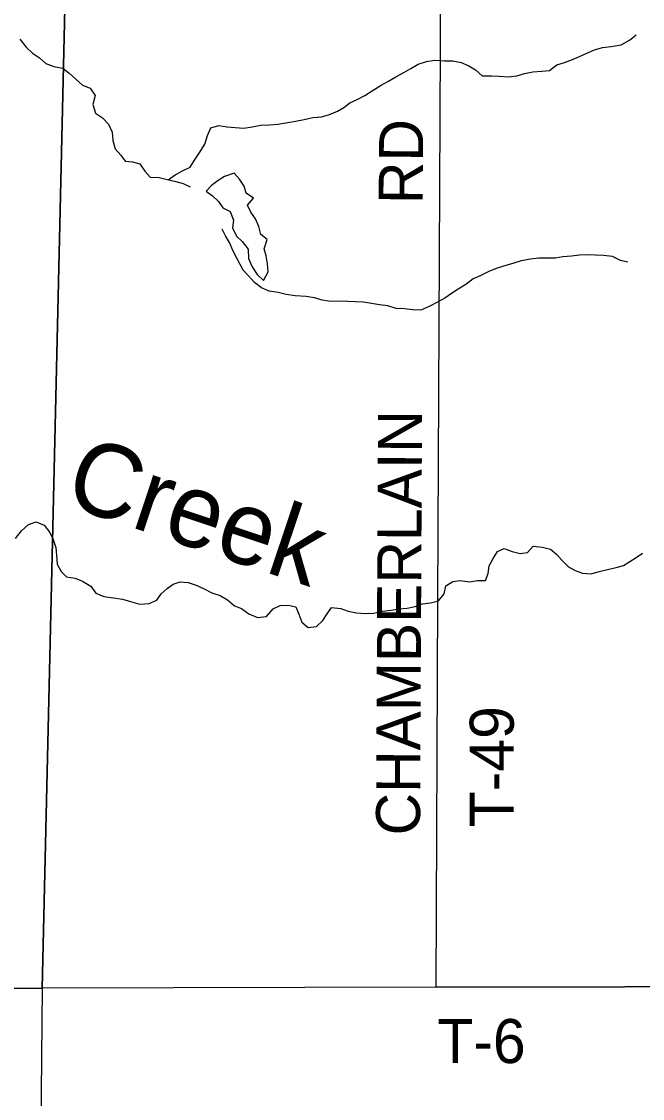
# Model space of a CAD drawing. Extents: x 1857828 to 2277390, y 930619 to 1324581.
# Drawn here: x 2085990 to 2090221, y 1165195 to 1172535 of the extents above; entities that cross this region are included whole.
import ezdxf

# ---------------------------------------------------------------- set-up
doc = ezdxf.new("R2010")
doc.units = 0
for name, color, linetype in [('GM_X_Adjacent_County', 7, 'Continuous'), ('GM_X_County', 7, 'Continuous'), ('GM_X_Minor_Lake', 7, 'Continuous'), ('GM_X_Minor_River', 7, 'Continuous'), ('GM_X_Minor_River_Text', 7, 'Continuous'), ('GM_X_Township', 7, 'Continuous'), ('GM_X_Township_Road', 7, 'Continuous'), ('GM_X_Township_Road_Text', 7, 'Continuous')]:
    doc.layers.add(name, color=color, linetype=linetype)

msp = doc.modelspace()

# ---------------------------------------------------------------- linework, layer by layer
at = {"layer": 'GM_X_Adjacent_County'}
msp.add_lwpolyline([(2117908.3, 1193445.4), (2113522.7, 1193410.7), (2113466.5, 1188070.4), (2113427.5, 1184373.7), (2113417, 1179845.3), (2113408.4, 1176168.2), (2113398.8, 1174226.6), (2113371.6, 1168723.2), (2113358.2, 1166007.9), (2106159.1, 1165987.2), (2105359.9, 1165985.7), (2099554.1, 1165974.3), (2091388, 1165958.3), (2088815.5, 1165953.2), (2086129.9, 1165947.8), (2086086.7, 1161432.2), (2086019, 1154363.1)], dxfattribs=at)
at = {"layer": 'GM_X_County'}
msp.add_lwpolyline([(2117908.3, 1193445.4), (2113522.7, 1193410.7), (2113466.5, 1188070.4), (2113427.5, 1184373.7), (2113417, 1179845.3), (2113408.4, 1176168.2), (2113398.8, 1174226.6), (2113371.6, 1168723.2), (2113358.2, 1166007.9), (2106159.1, 1165987.2), (2105359.9, 1165985.7), (2099554.1, 1165974.3), (2091388, 1165958.3), (2088815.5, 1165953.2), (2086129.9, 1165947.8), (2086086.7, 1161432.2), (2086019, 1154363.1)], dxfattribs=at)
at = {"layer": 'GM_X_Minor_Lake'}
for points in [[(2087638, 1170771), (2087670.3, 1170829.2), (2087666.5, 1170883.4), (2087656.6, 1170937.7), (2087642.7, 1170986), (2087665, 1171048.2), (2087620.8, 1171082.5), (2087606.9, 1171138.9), (2087584.9, 1171189.2), (2087552.9, 1171235.6), (2087530.9, 1171283.9), (2087571.3, 1171331.9), (2087521.1, 1171364.3), (2087507.2, 1171412.6), (2087475.1, 1171460.9), (2087439, 1171501.3), (2087372.6, 1171479.5), (2087330.2, 1171451.5), (2087283.9, 1171417.6), (2087247.5, 1171379.6), (2087291.7, 1171347.2), (2087331.8, 1171308.9)], [(2087331.8, 1171308.9), (2087361.9, 1171264.5), (2087412.1, 1171240.2), (2087434, 1171181.8), (2087427.8, 1171129.6), (2087455.8, 1171071.2), (2087493.9, 1171034.9), (2087534, 1170984.5), (2087537.8, 1170920.2), (2087561.8, 1170863.8), (2087595.8, 1170811.4), (2087638, 1170771)]]:
    msp.add_lwpolyline(points, dxfattribs=at)
at = {"layer": 'GM_X_Minor_River'}
for points in [[(2085979.2, 1172414), (2086021.3, 1172359.6), (2086065.5, 1172319.2), (2086113.6, 1172286.8), (2086155.8, 1172248.4), (2086210, 1172228.1), (2086272.4, 1172217.8), (2086312.5, 1172185.5), (2086358.6, 1172145.1), (2086406.8, 1172100.6), (2086459, 1172080.3), (2086493.1, 1172029.9), (2086476.8, 1171969.7), (2086494.7, 1171911.4), (2086540.9, 1171879), (2086583, 1171834.6), (2086607, 1171780.3), (2086612.8, 1171724), (2086628.8, 1171667.7), (2086666.8, 1171623.3), (2086696.9, 1171583), (2086747.2, 1171578.7), (2086797.4, 1171564.4), (2086829.5, 1171516.1), (2086867.6, 1171473.7), (2086927.9, 1171471.4), (2086982.2, 1171457.1), (2087042.5, 1171444.8), (2087090.8, 1171430.5), (2087139, 1171408.2)], [(2086990.3, 1171455.5), (2087036.6, 1171491), (2087091, 1171518.9), (2087139.4, 1171542.8), (2087169.7, 1171588.9), (2087200.1, 1171637), (2087238.5, 1171699.1), (2087256.8, 1171757.3), (2087279.1, 1171809.4), (2087335.5, 1171827.2), (2087391.7, 1171816.9), (2087446.1, 1171812.7), (2087504.4, 1171808.4), (2087560.7, 1171816.2), (2087621.2, 1171828), (2087679.5, 1171829.7), (2087735.8, 1171835.5), (2087804.3, 1171847.2), (2087856.6, 1171855.1), (2087917, 1171866.8), (2087975.4, 1171880.6), (2088033.8, 1171884.4), (2088088.1, 1171900.2), (2088142.5, 1171924.1), (2088186.9, 1171950), (2088227.2, 1171980), (2088277.6, 1172003.8), (2088330, 1172029.8), (2088386.4, 1172067.7), (2088440.9, 1172101.6), (2088487.2, 1172125.5), (2088539.6, 1172157.4), (2088596, 1172187.3), (2088642.4, 1172215.2), (2088692.8, 1172245.1), (2088749.2, 1172262.9), (2088805.5, 1172270.7), (2088871.9, 1172266.4), (2088928.3, 1172266.1), (2088986.6, 1172255.8), (2089038.8, 1172233.5), (2089083, 1172205.2), (2089129.1, 1172164.8), (2089193.5, 1172164.5), (2089245.8, 1172162.2), (2089306.2, 1172158), (2089364.5, 1172163.7), (2089416.9, 1172179.6), (2089473.3, 1172191.4), (2089535.6, 1172197.1), (2089588, 1172200.9), (2089638.4, 1172238.8), (2089690.7, 1172256.7), (2089745.1, 1172276.5), (2089791.5, 1172296.4), (2089841.8, 1172320.3), (2089894.2, 1172342.2), (2089948.6, 1172358), (2090009, 1172363.8), (2090075.4, 1172375.5), (2090133.8, 1172407.4), (2090178.2, 1172443.4)], [(2090121.1, 1170894.5), (2090070.8, 1170906.8), (2090016.6, 1170933.1), (2089956.2, 1170941.4), (2089901.9, 1170941.7), (2089847.6, 1170943.9), (2089791.2, 1170942.2), (2089736.9, 1170936.4), (2089678.5, 1170930.6), (2089628.2, 1170922.8), (2089565.9, 1170923.1), (2089515.6, 1170921.3), (2089457.2, 1170915.6), (2089394.8, 1170903.8), (2089344.4, 1170887.9), (2089290.1, 1170872.1), (2089237.7, 1170856.3), (2089179.3, 1170834.4), (2089120.8, 1170804.6), (2089068.5, 1170780.7), (2089018, 1170742.7), (2088965.6, 1170710.8), (2088919.3, 1170680.9), (2088874.9, 1170648.9), (2088824.5, 1170623.1), (2088772.1, 1170595.1), (2088711.7, 1170567.3), (2088657.4, 1170569.6), (2088599.1, 1170577.8), (2088542.7, 1170580.1), (2088486.4, 1170596.4), (2088430.1, 1170604.7), (2088373.8, 1170613), (2088319.5, 1170621.3), (2088265.2, 1170623.6), (2088212.9, 1170627.8), (2088152.6, 1170630.1), (2088098.2, 1170626.3), (2088037.9, 1170636.6), (2087985.7, 1170652.9), (2087929.3, 1170661.2), (2087854.9, 1170665.6), (2087794.6, 1170673.9), (2087738.3, 1170688.2), (2087678, 1170696.5), (2087625.7, 1170718.8), (2087577.6, 1170755.2), (2087537.5, 1170801.6), (2087501.4, 1170840), (2087459.4, 1170918.5), (2087431.3, 1170968.9), (2087407.4, 1171029.2), (2087379.4, 1171073.6), (2087357.4, 1171119.9)], [(2085948.5, 1169012.5), (2085990.9, 1169064.5), (2086037.3, 1169106.5), (2086089.7, 1169124.4), (2086143.9, 1169102), (2086182, 1169053.6), (2086206, 1169005.3), (2086223.9, 1168951), (2086227.8, 1168898.7), (2086233.6, 1168836.4), (2086259.6, 1168786.1), (2086297.7, 1168749.7), (2086356.1, 1168741.4), (2086406.3, 1168721.1), (2086462.5, 1168686.7), (2086496.6, 1168638.3), (2086550.8, 1168616), (2086617.2, 1168607.7), (2086677.5, 1168597.3), (2086733.8, 1168583), (2086796.1, 1168564.7), (2086860.5, 1168568.4), (2086912.9, 1168590.3), (2086941.2, 1168634.3), (2086981.5, 1168670.3), (2087023.9, 1168700.3), (2087072.2, 1168716.1), (2087126.5, 1168711.9), (2087180.8, 1168693.6), (2087235, 1168669.2), (2087287.3, 1168640.8), (2087343.5, 1168622.5), (2087393.7, 1168594.2), (2087441.9, 1168553.8), (2087490.1, 1168535.5), (2087538.3, 1168497.1), (2087598.6, 1168472.7), (2087659, 1168480.4), (2087705.4, 1168532.5), (2087751.8, 1168554.4), (2087806.1, 1168558.2), (2087858.4, 1168545.9), (2087880.3, 1168495.5), (2087900.3, 1168441.2), (2087944.4, 1168404.8), (2088000.8, 1168412.6), (2088043.2, 1168452.6), (2088073.5, 1168498.7), (2088101.8, 1168540.8), (2088166.1, 1168534.4), (2088216.4, 1168516.1), (2088272.7, 1168505.8), (2088333, 1168501.5), (2088389.4, 1168503.3), (2088449.8, 1168517.1), (2088508.1, 1168522.9), (2088564.5, 1168532.6), (2088618.8, 1168536.4), (2088673.2, 1168548.2), (2088721.5, 1168566.1), (2088775.9, 1168573.9), (2088832.3, 1168587.7), (2088870.6, 1168633.7), (2088880.8, 1168687.9), (2088929.2, 1168717.9), (2088979.6, 1168725.7), (2089041.9, 1168717.4), (2089098.2, 1168725.1), (2089152.6, 1168724.9), (2089170.8, 1168773), (2089177, 1168825.2), (2089203.3, 1168875.4), (2089233.7, 1168923.4), (2089280, 1168943.3), (2089334.3, 1168923), (2089388.5, 1168908.7), (2089438.9, 1168916.5), (2089477.2, 1168958.5), (2089539.6, 1168952.2), (2089593.8, 1168937.9), (2089638, 1168903.5), (2089672.1, 1168863.2), (2089718.2, 1168818.8), (2089762.4, 1168794.5), (2089812.6, 1168776.2), (2089871, 1168771.9), (2089925.3, 1168785.7), (2089983.7, 1168799.5), (2090042.1, 1168813.3), (2090092.5, 1168827.2), (2090134.8, 1168855.1), (2090179.1, 1168881), (2090221.5, 1168911)]]:
    msp.add_lwpolyline(points, dxfattribs=at)
at = {"layer": 'GM_X_Township'}
for points in [[(2099554.1, 1165974.3), (2091388, 1165958.3), (2088815.5, 1165953.2), (2086129.9, 1165947.8), (2086327.1, 1174394.5), (2086427.3, 1179814), (2086535.7, 1189395.6), (2086579.8, 1193278), (2086580.2, 1193297), (2088359, 1193293.8), (2089624.8, 1193291.5), (2089895.9, 1193293.1), (2091789.5, 1193303.9), (2091902.4, 1193304.6), (2093532.4, 1193313.9), (2093891.1, 1193316), (2095199.9, 1193326.2)], [(2086535.7, 1189395.6), (2086427.3, 1179814), (2086327.1, 1174394.5), (2086129.9, 1165947.8), (2084192.6, 1165926), (2079125.8, 1165868.9), (2072992.7, 1165838.3), (2067700.4, 1165827.1), (2062587.4, 1165820.8), (2059723, 1165821.7), (2059891.2, 1179592.7), (2060010.5, 1189354.8)]]:
    msp.add_lwpolyline(points, dxfattribs=at)
msp.add_lwpolyline([(2059427, 1142930.1), (2059473.8, 1146652.1), (2059504.7, 1149211.4), (2059567.5, 1154416.5), (2059668.2, 1161839.2), (2059672.5, 1162156.1), (2059723, 1165821.7), (2062587.4, 1165820.8), (2067700.4, 1165827.1), (2072992.7, 1165838.3), (2079125.8, 1165868.9), (2084192.6, 1165926), (2086129.9, 1165947.8), (2086086.7, 1161432.2), (2086019, 1154363.1), (2086009.8, 1153403.4), (2085923.4, 1149180.7), (2085903.9, 1148231.1), (2085902.7, 1148166.4), (2085793.3, 1142829), (2081417, 1142845.8), (2072418.8, 1142880.3), (2061929.5, 1142920.5)], close=True, dxfattribs=at)
at = {"layer": 'GM_X_Township_Road'}
for points in [[(2088840.7, 1171399.9), (2088854.2, 1174304.8)], [(2088827.7, 1168598.7), (2088840.7, 1171399.8), (2088840.7, 1171399.9)], [(2088815.5, 1165953.2), (2088827.7, 1168598.6), (2088827.7, 1168598.7)], [(2088815.5, 1165953.2), (2091388, 1165958.3)]]:
    msp.add_lwpolyline(points, dxfattribs=at)

# ---------------------------------------------------------------- texts
at = {"layer": 'GM_X_Minor_River_Text'}
msp.add_text('Creek', height=500.24, rotation=341.47936, dxfattribs=at).set_placement((2086264, 1169247.1))
at = {"layer": 'GM_X_Township_Road_Text'}
for s, rotation, p in [('RD', 89.51073, (2088723.1, 1171289.4)), ('CHAMBERLAIN', 89.71883, (2088705.4, 1166987.4)), ('T-49', 90, (2089344.2, 1167044)), ('T-6', 0.00001, (2088823.5, 1165436.5))]:
    msp.add_text(s, height=300, rotation=rotation, dxfattribs=at).set_placement(p)

doc.saveas('drawing.dxf')
